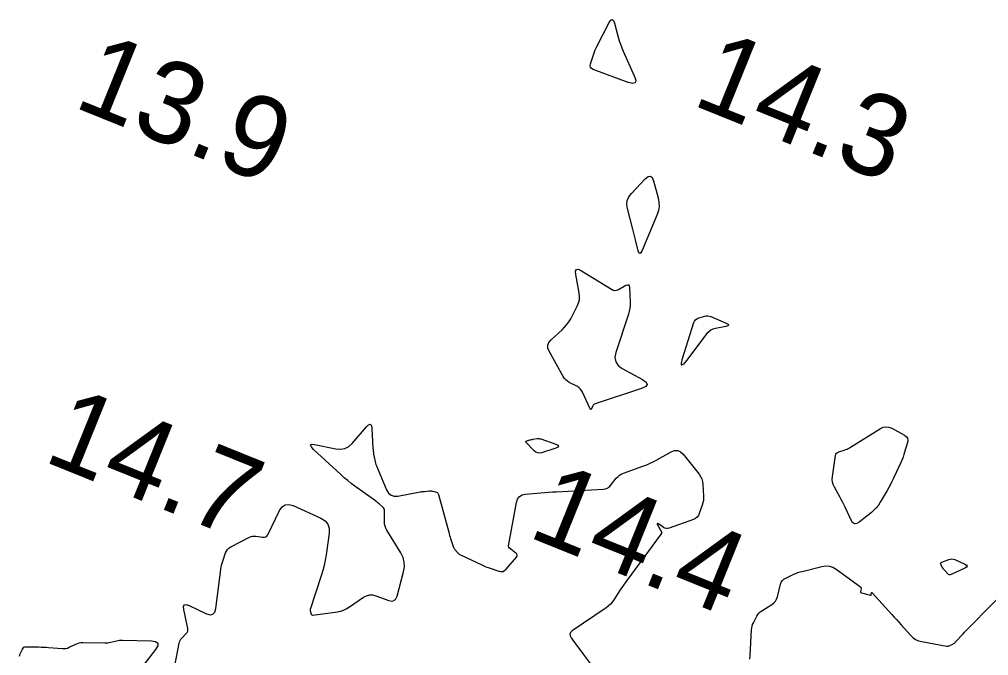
# Model space of a CAD drawing. Extents: x 3040093 to 3056816, y 408076 to 509144.
# Drawn here: x 3043855.2 to 3043914.5, y 439821 to 439859.9 of the extents above; entities that cross this region are included whole.
import ezdxf

# ---------------------------------------------------------------- set-up
doc = ezdxf.new("R2010")
doc.units = 0
doc.layers.add('V-CHAN-CONT-EL15', color=7, linetype='Continuous')
doc.layers.add('V-TOPO-SOUN-0810', color=7, linetype='Continuous')

msp = doc.modelspace()

# ---------------------------------------------------------------- linework, layer by layer
at = {"layer": 'V-CHAN-CONT-EL15'}
for points in [[(3043891.9, 439858.594), (3043891.971, 439858.381), (3043892.05, 439858.172), (3043892.137, 439857.966), (3043892.819, 439856.443), (3043892.904, 439856.177), (3043892.871, 439856.022), (3043892.718, 439855.978), (3043892.447, 439856.046), (3043890.314, 439856.843), (3043890.212, 439856.899), (3043890.151, 439856.974), (3043890.129, 439857.069), (3043890.147, 439857.183), (3043890.299, 439857.681), (3043890.34, 439857.805), (3043890.386, 439857.926), (3043890.437, 439858.045), (3043890.494, 439858.162), (3043891.29, 439859.712), (3043891.387, 439859.859), (3043891.472, 439859.903), (3043891.547, 439859.842), (3043891.61, 439859.677), (3043891.839, 439858.809)], [(3043894.327, 439848.726), (3043894.332, 439848.47), (3043894.292, 439848.216), (3043894.209, 439847.965), (3043893.273, 439845.738), (3043893.209, 439845.621), (3043893.152, 439845.584), (3043893.101, 439845.629), (3043893.056, 439845.754), (3043892.889, 439846.418), (3043892.847, 439846.584), (3043892.805, 439846.75), (3043892.763, 439846.916), (3043892.721, 439847.082), (3043892.401, 439848.336), (3043892.365, 439848.592), (3043892.393, 439848.832), (3043892.485, 439849.055), (3043892.641, 439849.261), (3043893.491, 439850.16), (3043893.662, 439850.299), (3043893.804, 439850.324), (3043893.917, 439850.235), (3043894.001, 439850.031), (3043894.28, 439848.986)], [(3043891.634, 439839.229), (3043891.681, 439838.96), (3043891.832, 439838.733), (3043892.086, 439838.547), (3043893.312, 439837.884), (3043893.539, 439837.725), (3043893.606, 439837.581), (3043893.515, 439837.45), (3043893.263, 439837.334), (3043890.43, 439836.4), (3043890.385, 439836.38), (3043890.346, 439836.352), (3043890.314, 439836.317), (3043890.289, 439836.274), (3043890.201, 439836.088), (3043890.179, 439836.053), (3043890.157, 439836.041), (3043890.136, 439836.053), (3043890.115, 439836.089), (3043889.662, 439837.105), (3043889.6, 439837.218), (3043889.521, 439837.317), (3043889.427, 439837.399), (3043889.316, 439837.467), (3043888.841, 439837.705), (3043888.729, 439837.772), (3043888.631, 439837.853), (3043888.547, 439837.948), (3043888.476, 439838.058), (3043887.62, 439839.617), (3043887.546, 439839.808), (3043887.541, 439839.987), (3043887.604, 439840.155), (3043887.736, 439840.312), (3043888.41, 439840.925), (3043888.563, 439841.076), (3043888.701, 439841.239), (3043888.824, 439841.414), (3043888.931, 439841.6), (3043889.333, 439842.368), (3043889.416, 439842.562), (3043889.464, 439842.762), (3043889.477, 439842.967), (3043889.455, 439843.177), (3043889.248, 439844.295), (3043889.234, 439844.503), (3043889.288, 439844.612), (3043889.409, 439844.623), (3043889.598, 439844.534), (3043891.422, 439843.402), (3043891.53, 439843.351), (3043891.639, 439843.333), (3043891.749, 439843.346), (3043891.859, 439843.392), (3043892.302, 439843.641), (3043892.4, 439843.679), (3043892.471, 439843.67), (3043892.515, 439843.614), (3043892.533, 439843.511), (3043892.564, 439842.618), (3043892.562, 439842.428), (3043892.544, 439842.241), (3043892.509, 439842.056), (3043892.458, 439841.873), (3043891.691, 439839.54)], [(3043897.216, 439841.773), (3043897.313, 439841.777), (3043897.41, 439841.762), (3043897.505, 439841.73), (3043898.437, 439841.321), (3043898.547, 439841.26), (3043898.581, 439841.207), (3043898.536, 439841.164), (3043898.415, 439841.129), (3043897.776, 439841.007), (3043897.623, 439840.964), (3043897.487, 439840.896), (3043897.365, 439840.804), (3043897.259, 439840.686), (3043896.013, 439839.042), (3043895.818, 439838.812), (3043895.712, 439838.756), (3043895.697, 439838.874), (3043895.771, 439839.167), (3043896.464, 439841.368), (3043896.503, 439841.458), (3043896.56, 439841.531), (3043896.633, 439841.588), (3043896.723, 439841.627), (3043897.118, 439841.751)], [(3043909.29, 439833.289), (3043909.238, 439833.143), (3043909.181, 439832.999), (3043909.118, 439832.857), (3043908.649, 439831.843), (3043908.559, 439831.654), (3043908.464, 439831.467), (3043908.366, 439831.283), (3043908.263, 439831.1), (3043907.844, 439830.375), (3043907.731, 439830.2), (3043907.604, 439830.038), (3043907.462, 439829.889), (3043907.305, 439829.752), (3043906.558, 439829.162), (3043906.406, 439829.074), (3043906.274, 439829.065), (3043906.16, 439829.134), (3043906.066, 439829.281), (3043905.698, 439830.086), (3043905.625, 439830.242), (3043905.548, 439830.397), (3043905.467, 439830.55), (3043905.384, 439830.701), (3043905.042, 439831.303), (3043904.97, 439831.456), (3043904.927, 439831.614), (3043904.911, 439831.778), (3043904.922, 439831.946), (3043905.115, 439833.231), (3043905.137, 439833.312), (3043905.177, 439833.376), (3043905.235, 439833.426), (3043905.311, 439833.46), (3043905.65, 439833.565), (3043905.734, 439833.594), (3043905.815, 439833.628), (3043905.894, 439833.667), (3043905.971, 439833.711), (3043907.856, 439834.882), (3043908.026, 439834.963), (3043908.197, 439834.993), (3043908.37, 439834.973), (3043908.545, 439834.903), (3043909.324, 439834.481), (3043909.438, 439834.398), (3043909.507, 439834.295), (3043909.531, 439834.174), (3043909.51, 439834.034), (3043909.336, 439833.437)], [(3043886.934, 439834.272), (3043886.991, 439834.27), (3043887.048, 439834.261), (3043887.104, 439834.245), (3043888.026, 439833.921), (3043888.155, 439833.861), (3043888.197, 439833.802), (3043888.153, 439833.745), (3043888.023, 439833.688), (3043887.139, 439833.405), (3043887.016, 439833.381), (3043886.903, 439833.392), (3043886.798, 439833.437), (3043886.701, 439833.516), (3043886.218, 439834.024), (3043886.194, 439834.057), (3043886.191, 439834.085), (3043886.207, 439834.108), (3043886.244, 439834.125), (3043886.433, 439834.185), (3043886.48, 439834.199), (3043886.528, 439834.211), (3043886.576, 439834.221), (3043886.624, 439834.229), (3043886.876, 439834.267)], [(3043912.119, 439825.934), (3043912.066, 439825.935), (3043912.017, 439825.955), (3043911.971, 439825.994), (3043911.784, 439826.202), (3043911.749, 439826.244), (3043911.716, 439826.289), (3043911.686, 439826.335), (3043911.659, 439826.382), (3043911.555, 439826.578), (3043911.539, 439826.623), (3043911.542, 439826.661), (3043911.564, 439826.692), (3043911.606, 439826.715), (3043912.04, 439826.877), (3043912.129, 439826.902), (3043912.218, 439826.908), (3043912.306, 439826.897), (3043912.394, 439826.867), (3043913.015, 439826.591), (3043913.115, 439826.532), (3043913.149, 439826.472), (3043913.117, 439826.411), (3043913.018, 439826.349), (3043912.176, 439825.952)]]:
    msp.add_lwpolyline(points, close=True, dxfattribs=at)
for points in [[(3043864.482, 439818.979), (3043865.011, 439821.753), (3043865.034, 439821.843), (3043865.07, 439821.927), (3043865.118, 439822.004), (3043865.179, 439822.075), (3043865.444, 439822.345), (3043865.499, 439822.416), (3043865.533, 439822.493), (3043865.546, 439822.577), (3043865.537, 439822.666), (3043865.296, 439823.815), (3043865.281, 439823.998), (3043865.329, 439824.101), (3043865.44, 439824.124), (3043865.614, 439824.067), (3043866.686, 439823.564), (3043866.906, 439823.496), (3043867.074, 439823.526), (3043867.188, 439823.651), (3043867.25, 439823.874), (3043867.559, 439826.268), (3043867.579, 439826.398), (3043867.606, 439826.527), (3043867.639, 439826.654), (3043867.678, 439826.78), (3043867.848, 439827.28), (3043867.9, 439827.396), (3043867.97, 439827.497), (3043868.059, 439827.582), (3043868.167, 439827.65), (3043869.307, 439828.237), (3043869.403, 439828.278), (3043869.501, 439828.302), (3043869.601, 439828.31), (3043869.705, 439828.301), (3043870.123, 439828.235), (3043870.221, 439828.232), (3043870.304, 439828.258), (3043870.372, 439828.311), (3043870.426, 439828.392), (3043871.147, 439829.868), (3043871.301, 439830.095), (3043871.491, 439830.221), (3043871.718, 439830.246), (3043871.982, 439830.169), (3043873.668, 439829.407), (3043873.926, 439829.247), (3043874.097, 439829.039), (3043874.18, 439828.783), (3043874.175, 439828.479), (3043873.983, 439827.169), (3043873.928, 439826.842), (3043873.86, 439826.519), (3043873.779, 439826.199), (3043873.684, 439825.883), (3043873.023, 439823.821), (3043873.015, 439823.786), (3043873.013, 439823.75), (3043873.017, 439823.715), (3043873.028, 439823.681), (3043873.083, 439823.541), (3043873.1, 439823.512), (3043873.122, 439823.492), (3043873.151, 439823.482), (3043873.185, 439823.481), (3043874.547, 439823.652), (3043874.781, 439823.695), (3043875.005, 439823.765), (3043875.22, 439823.861), (3043875.424, 439823.983), (3043876.283, 439824.567), (3043876.46, 439824.661), (3043876.644, 439824.708), (3043876.833, 439824.708), (3043877.028, 439824.66), (3043877.822, 439824.373), (3043878.002, 439824.335), (3043878.146, 439824.367), (3043878.255, 439824.468), (3043878.327, 439824.637), (3043878.723, 439826.125), (3043878.773, 439826.427), (3043878.762, 439826.72), (3043878.689, 439827.004), (3043878.553, 439827.279), (3043877.696, 439828.671), (3043877.634, 439828.789), (3043877.59, 439828.912), (3043877.565, 439829.04), (3043877.557, 439829.173), (3043877.566, 439829.837), (3043877.559, 439829.908), (3043877.539, 439829.973), (3043877.504, 439830.032), (3043877.455, 439830.084), (3043877.231, 439830.279), (3043877.174, 439830.328), (3043877.116, 439830.374), (3043877.057, 439830.42), (3043876.998, 439830.464), (3043875.75, 439831.357), (3043875.525, 439831.524), (3043875.306, 439831.697), (3043875.092, 439831.878), (3043874.883, 439832.065), (3043873.228, 439833.601), (3043873.068, 439833.776), (3043873.04, 439833.883), (3043873.144, 439833.923), (3043873.379, 439833.894), (3043874.593, 439833.642), (3043874.875, 439833.617), (3043875.133, 439833.665), (3043875.367, 439833.784), (3043875.576, 439833.976), (3043876.454, 439834.994), (3043876.588, 439835.119), (3043876.687, 439835.142), (3043876.752, 439835.063), (3043876.782, 439834.883), (3043876.848, 439833.679), (3043876.854, 439833.588), (3043876.864, 439833.496), (3043876.876, 439833.405), (3043876.892, 439833.314), (3043876.96, 439832.952), (3043876.979, 439832.862), (3043877.004, 439832.774), (3043877.032, 439832.687), (3043877.066, 439832.601), (3043877.688, 439831.128), (3043877.805, 439830.931), (3043877.959, 439830.803), (3043878.15, 439830.745), (3043878.379, 439830.756), (3043879.731, 439831.005), (3043879.798, 439831.017), (3043879.865, 439831.027), (3043879.932, 439831.035), (3043879.999, 439831.041), (3043880.294, 439831.066), (3043880.349, 439831.068), (3043880.403, 439831.065), (3043880.457, 439831.058), (3043880.511, 439831.045), (3043880.724, 439830.986), (3043880.772, 439830.966), (3043880.811, 439830.937), (3043880.84, 439830.898), (3043880.859, 439830.849), (3043881.479, 439828.542), (3043881.507, 439828.444), (3043881.535, 439828.346), (3043881.565, 439828.248), (3043881.597, 439828.151), (3043881.752, 439827.679), (3043881.773, 439827.625), (3043881.798, 439827.574), (3043881.828, 439827.525), (3043881.863, 439827.478), (3043882.01, 439827.297), (3043882.049, 439827.255), (3043882.092, 439827.217), (3043882.139, 439827.185), (3043882.19, 439827.158), (3043883.503, 439826.545), (3043883.629, 439826.488), (3043883.757, 439826.435), (3043883.886, 439826.386), (3043884.017, 439826.34), (3043884.543, 439826.164), (3043884.669, 439826.139), (3043884.786, 439826.15), (3043884.892, 439826.199), (3043884.988, 439826.286), (3043885.615, 439827.01), (3043885.661, 439827.082), (3043885.671, 439827.149), (3043885.646, 439827.213), (3043885.585, 439827.272), (3043885.269, 439827.502), (3043885.202, 439827.565), (3043885.159, 439827.637), (3043885.141, 439827.718), (3043885.146, 439827.81), (3043885.614, 439830.361), (3043885.681, 439830.567), (3043885.796, 439830.721), (3043885.959, 439830.821), (3043886.171, 439830.869), (3043887.114, 439830.953), (3043887.349, 439830.974), (3043887.585, 439830.991), (3043887.821, 439831.007), (3043888.058, 439831.021), (3043890.919, 439831.173), (3043891.052, 439831.193), (3043891.171, 439831.239), (3043891.277, 439831.309), (3043891.37, 439831.405), (3043891.717, 439831.84), (3043891.809, 439831.941), (3043891.912, 439832.026), (3043892.026, 439832.097), (3043892.151, 439832.151), (3043893.349, 439832.583), (3043893.575, 439832.669), (3043893.797, 439832.765), (3043894.016, 439832.87), (3043894.23, 439832.984), (3043895.078, 439833.459), (3043895.282, 439833.539), (3043895.471, 439833.542), (3043895.645, 439833.467), (3043895.803, 439833.315), (3043896.773, 439832.089), (3043896.867, 439831.951), (3043896.936, 439831.805), (3043896.982, 439831.649), (3043897.004, 439831.485), (3043897.048, 439830.748), (3043897.05, 439830.61), (3043897.038, 439830.474), (3043897.012, 439830.34), (3043896.973, 439830.208), (3043896.789, 439829.682), (3043896.733, 439829.562), (3043896.655, 439829.462), (3043896.556, 439829.384), (3043896.435, 439829.327), (3043894.942, 439828.795), (3043894.856, 439828.775), (3043894.772, 439828.774), (3043894.691, 439828.795), (3043894.612, 439828.836), (3043894.293, 439829.048), (3043894.235, 439829.081), (3043894.206, 439829.083), (3043894.206, 439829.054), (3043894.235, 439828.994), (3043894.487, 439828.559), (3043894.491, 439828.549), (3043894.493, 439828.54), (3043894.492, 439828.53), (3043894.489, 439828.52), (3043894.473, 439828.481), (3043894.469, 439828.471), (3043894.464, 439828.461), (3043894.459, 439828.452), (3043894.453, 439828.444), (3043892.356, 439825.593), (3043892.253, 439825.45), (3043892.152, 439825.306), (3043892.053, 439825.16), (3043891.956, 439825.012), (3043891.575, 439824.419), (3043891.473, 439824.277), (3043891.359, 439824.147), (3043891.232, 439824.029), (3043891.093, 439823.923), (3043889.028, 439822.511), (3043888.927, 439822.418), (3043888.881, 439822.317), (3043888.891, 439822.206), (3043888.956, 439822.085), (3043889.327, 439821.586), (3043889.42, 439821.461), (3043889.513, 439821.336), (3043889.607, 439821.212), (3043889.7, 439821.087), (3043890.858, 439819.549)], [(3043899.869, 439820.791), (3043899.894, 439821.013), (3043899.978, 439822.579), (3043899.99, 439822.692), (3043900.013, 439822.802), (3043900.048, 439822.908), (3043900.095, 439823.012), (3043900.305, 439823.42), (3043900.363, 439823.517), (3043900.432, 439823.603), (3043900.513, 439823.679), (3043900.605, 439823.745), (3043901.216, 439824.126), (3043901.338, 439824.219), (3043901.437, 439824.328), (3043901.511, 439824.456), (3043901.562, 439824.6), (3043901.754, 439825.362), (3043901.799, 439825.485), (3043901.866, 439825.589), (3043901.956, 439825.674), (3043902.069, 439825.741), (3043902.564, 439825.97), (3043902.689, 439826.024), (3043902.816, 439826.072), (3043902.946, 439826.114), (3043903.077, 439826.15), (3043904.267, 439826.45), (3043904.504, 439826.485), (3043904.732, 439826.468), (3043904.949, 439826.398), (3043905.155, 439826.277), (3043906.633, 439825.195), (3043906.659, 439825.171), (3043906.674, 439825.143), (3043906.68, 439825.111), (3043906.676, 439825.076), (3043906.639, 439824.929), (3043906.635, 439824.896), (3043906.643, 439824.869), (3043906.662, 439824.849), (3043906.693, 439824.836), (3043907.243, 439824.692), (3043907.265, 439824.69), (3043907.282, 439824.695), (3043907.294, 439824.709), (3043907.3, 439824.73), (3043907.314, 439824.832), (3043907.319, 439824.852), (3043907.328, 439824.861), (3043907.34, 439824.858), (3043907.355, 439824.845), (3043908.552, 439823.517), (3043908.695, 439823.359), (3043908.837, 439823.201), (3043908.979, 439823.043), (3043909.121, 439822.885), (3043909.688, 439822.251), (3043909.838, 439822.108), (3043910.005, 439821.995), (3043910.189, 439821.911), (3043910.389, 439821.858), (3043911.897, 439821.581), (3043911.948, 439821.575), (3043911.999, 439821.579), (3043912.048, 439821.59), (3043912.096, 439821.61), (3043912.286, 439821.708), (3043912.332, 439821.734), (3043912.375, 439821.764), (3043912.415, 439821.798), (3043912.453, 439821.835), (3043912.911, 439822.336), (3043913, 439822.432), (3043913.09, 439822.527), (3043913.18, 439822.622), (3043913.272, 439822.715), (3043915.931, 439825.408)], [(3043855.248, 439820.956), (3043855.269, 439821.032), (3043855.299, 439821.107), (3043855.434, 439821.4), (3043855.473, 439821.464), (3043855.525, 439821.51), (3043855.588, 439821.536), (3043855.663, 439821.544), (3043856.421, 439821.528), (3043856.574, 439821.523), (3043856.727, 439821.517), (3043856.88, 439821.508), (3043857.033, 439821.496), (3043857.875, 439821.427), (3043857.985, 439821.425), (3043858.092, 439821.438), (3043858.196, 439821.465), (3043858.298, 439821.507), (3043858.698, 439821.704), (3043858.799, 439821.746), (3043858.904, 439821.777), (3043859.011, 439821.794), (3043859.121, 439821.799), (3043860.464, 439821.781), (3043860.557, 439821.782), (3043860.649, 439821.79), (3043860.74, 439821.803), (3043860.83, 439821.823), (3043861.191, 439821.912), (3043861.282, 439821.931), (3043861.373, 439821.944), (3043861.465, 439821.951), (3043861.557, 439821.951), (3043863.313, 439821.904), (3043863.572, 439821.865), (3043863.7, 439821.763), (3043863.697, 439821.6), (3043863.564, 439821.376), (3043862.602, 439820.137)]]:
    msp.add_lwpolyline(points, dxfattribs=at)

# ---------------------------------------------------------------- texts
at = {"layer": 'V-TOPO-SOUN-0810'}
for s, p in [('14.3 ', (3043896.253, 439854.72)), ('13.9 ', (3043858.453, 439854.59)), ('14.7 ', (3043856.613, 439832.93)), ('14.4 ', (3043886.213, 439828.31))]:
    msp.add_text(s, height=5, rotation=338, dxfattribs=at).set_placement(p)

doc.saveas('drawing.dxf')
